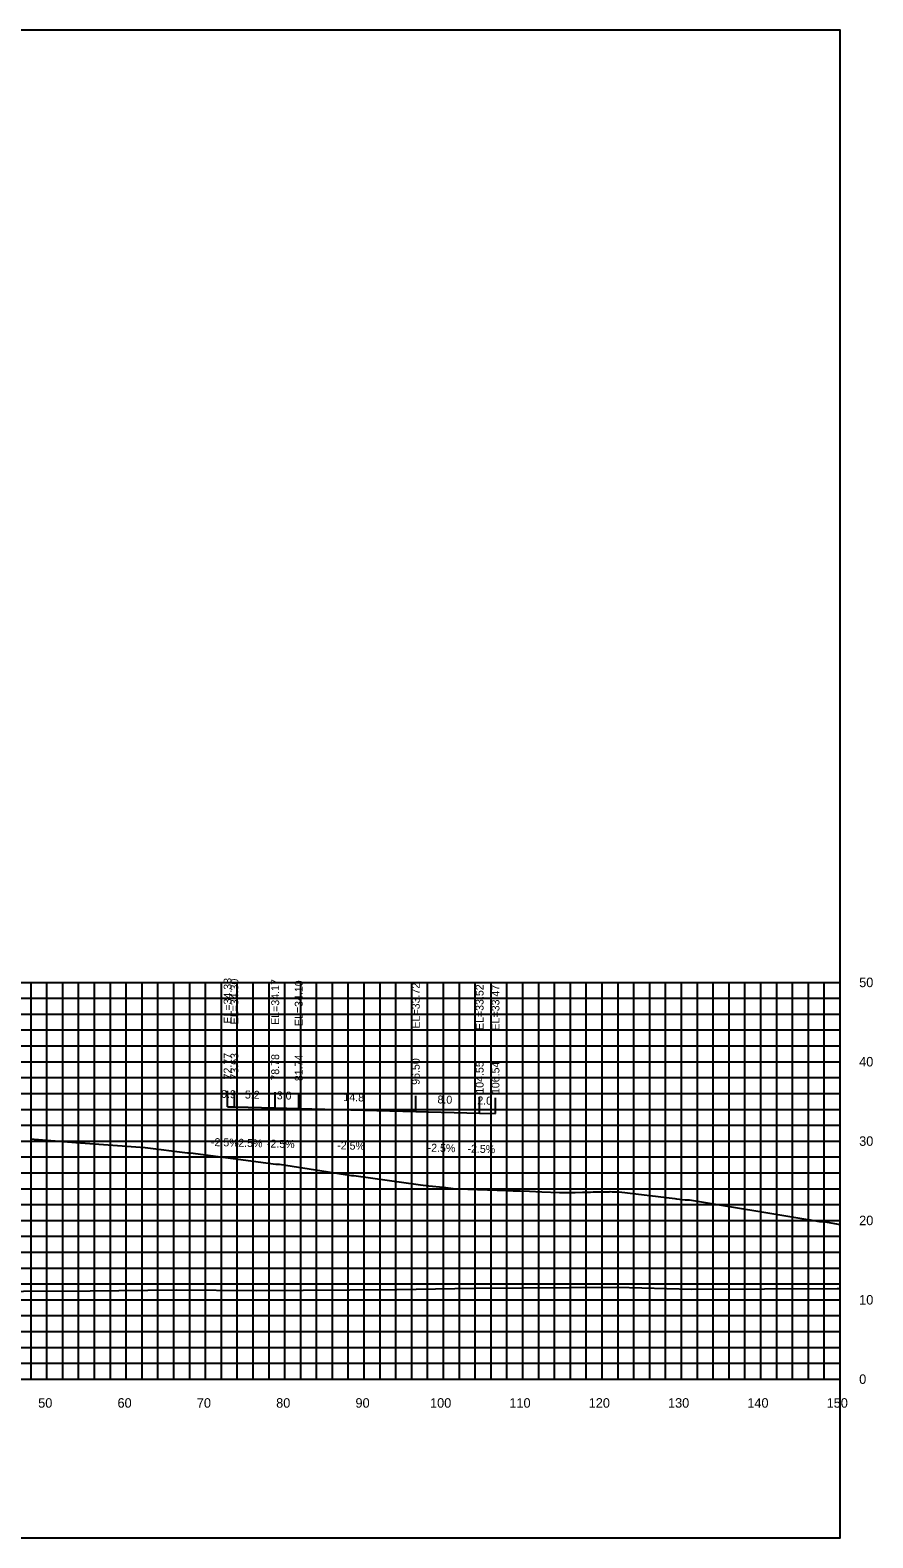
# Model space of a CAD drawing. Extents: x 1800880 to 1818864, y 245271 to 250560.
# Drawn here: x 1808241 to 1808347.2, y 247229.2 to 247419.2 of the extents above; entities that cross this region are included whole.
import ezdxf

# ---------------------------------------------------------------- set-up
doc = ezdxf.new("R2010")
doc.units = 0
for name, color, linetype in [('33', 7, 'Continuous'), ('ANNO-TXT', 7, 'Continuous'), ('CL-CNST', 7, 'Continuous'), ('DESIGN - DRAINAGE - Bridges', 7, 'Continuous'), ('Level 37', 7, 'Continuous'), ('Level 46', 7, 'Continuous'), ('Level 62', 7, 'Continuous'), ('SHT-BDR', 7, 'Continuous')]:
    doc.layers.add(name, color=color, linetype=linetype)

msp = doc.modelspace()

# ---------------------------------------------------------------- linework, layer by layer
at = {"layer": 'CL-CNST'}
msp.add_lwpolyline([(1808240.95, 247279.52), (1808246.71, 247279.07), (1808255.46, 247278.4), (1808260.81, 247277.76), (1808261.2, 247277.75), (1808271.94, 247276.31), (1808272.14, 247276.31), (1808272.4, 247276.31), (1808281.46, 247274.89), (1808281.79, 247274.88), (1808290.19, 247273.72), (1808291.23, 247273.61), (1808293.02, 247273.41), (1808294.63, 247273.23), (1808294.67, 247273.23), (1808294.73, 247273.23), (1808294.8, 247273.23), (1808294.85, 247273.22), (1808294.9, 247273.22), (1808294.9, 247273.22), (1808301.12, 247273), (1808301.84, 247272.97), (1808302.74, 247272.94), (1808303.91, 247272.9), (1808305.49, 247272.84), (1808307.71, 247272.76), (1808308.74, 247272.73), (1808309.68, 247272.75), (1808310.62, 247272.78), (1808311.22, 247272.8), (1808311.63, 247272.81), (1808311.94, 247272.82), (1808311.96, 247272.82), (1808312.2, 247272.83), (1808312.39, 247272.84), (1808312.54, 247272.84), (1808313.98, 247272.82), (1808314.09, 247272.87), (1808314.36, 247272.84), (1808314.67, 247272.84), (1808314.74, 247272.84), (1808314.98, 247272.84), (1808315.22, 247272.84), (1808322.23, 247272), (1808322.47, 247271.97), (1808323.54, 247271.84), (1808324.08, 247271.83), (1808324.1, 247271.83), (1808339, 247269.36), (1808339.07, 247269.34), (1808340.46, 247269.1), (1808340.92, 247269.09), (1808340.99, 247269.09), (1808343.08, 247268.72)], dxfattribs=at)
at = {"layer": 'DESIGN - DRAINAGE - Bridges'}
for p, q in [((1808343.08, 247249.23), (1808343.08, 247299.23)), ((1808343.14, 247299.23), (1808343.08, 247299.23)), ((1808343.14, 247289.23), (1808343.08, 247289.23)), ((1808343.14, 247279.23), (1808343.08, 247279.23)), ((1808343.14, 247269.23), (1808343.08, 247269.23)), ((1808343.14, 247259.23), (1808343.08, 247259.23)), ((1808043.08, 247249.23), (1808343.08, 247249.23)), ((1808243.08, 247249.17), (1808243.08, 247249.23)), ((1808253.08, 247249.17), (1808253.08, 247249.23)), ((1808263.08, 247249.17), (1808263.08, 247249.23)), ((1808273.08, 247249.17), (1808273.08, 247249.23)), ((1808283.08, 247249.17), (1808283.08, 247249.23)), ((1808293.08, 247249.17), (1808293.08, 247249.23)), ((1808303.08, 247249.17), (1808303.08, 247249.23)), ((1808313.08, 247249.17), (1808313.08, 247249.23)), ((1808323.08, 247249.17), (1808323.08, 247249.23)), ((1808333.08, 247249.17), (1808333.08, 247249.23)), ((1808343.08, 247249.17), (1808343.08, 247249.23)), ((1808343.14, 247249.23), (1808343.08, 247249.23))]:
    msp.add_line(p, q, dxfattribs=at)
at = {"layer": 'Level 37'}
for p, q in [((1808265.86, 247283.56), (1808265.86, 247285.56)), ((1808266.71, 247283.53), (1808266.71, 247285.53)), ((1808271.86, 247283.4), (1808271.86, 247285.4)), ((1808274.83, 247283.33), (1808274.83, 247285.33)), ((1808289.58, 247282.95), (1808289.58, 247284.95)), ((1808297.63, 247282.75), (1808297.63, 247284.75)), ((1808299.63, 247282.7), (1808299.63, 247284.7))]:
    msp.add_line(p, q, dxfattribs=at)
msp.add_lwpolyline([(1808043.08, 247229.23), (1808343.08, 247229.23), (1808343.08, 247419.23), (1808043.08, 247419.23)], close=True, dxfattribs=at)
at = {"layer": 'Level 46'}
for p, q in [((1808043.08, 247299.23), (1808343.08, 247299.23)), ((1808241.08, 247249.23), (1808241.08, 247299.23)), ((1808243.08, 247249.23), (1808243.08, 247299.23)), ((1808245.08, 247249.23), (1808245.08, 247299.23)), ((1808247.08, 247249.23), (1808247.08, 247299.23)), ((1808249.08, 247249.23), (1808249.08, 247299.23)), ((1808251.08, 247249.23), (1808251.08, 247299.23)), ((1808253.08, 247249.23), (1808253.08, 247299.23)), ((1808255.08, 247249.23), (1808255.08, 247299.23)), ((1808257.08, 247249.23), (1808257.08, 247299.23)), ((1808259.08, 247249.23), (1808259.08, 247299.23)), ((1808261.08, 247249.23), (1808261.08, 247299.23)), ((1808263.08, 247249.23), (1808263.08, 247299.23)), ((1808265.08, 247249.23), (1808265.08, 247299.23)), ((1808267.08, 247249.23), (1808267.08, 247299.23)), ((1808269.08, 247249.23), (1808269.08, 247299.23)), ((1808271.08, 247249.23), (1808271.08, 247299.23)), ((1808273.08, 247249.23), (1808273.08, 247299.23)), ((1808275.08, 247249.23), (1808275.08, 247299.23)), ((1808277.08, 247249.23), (1808277.08, 247299.23)), ((1808279.08, 247249.23), (1808279.08, 247299.23)), ((1808281.08, 247249.23), (1808281.08, 247299.23)), ((1808283.08, 247249.23), (1808283.08, 247299.23)), ((1808285.08, 247249.23), (1808285.08, 247299.23)), ((1808287.08, 247249.23), (1808287.08, 247299.23)), ((1808289.08, 247249.23), (1808289.08, 247299.23)), ((1808291.08, 247249.23), (1808291.08, 247299.23)), ((1808293.08, 247249.23), (1808293.08, 247299.23)), ((1808295.08, 247249.23), (1808295.08, 247299.23)), ((1808297.08, 247249.23), (1808297.08, 247299.23)), ((1808299.08, 247249.23), (1808299.08, 247299.23)), ((1808301.08, 247249.23), (1808301.08, 247299.23)), ((1808303.08, 247249.23), (1808303.08, 247299.23)), ((1808305.08, 247249.23), (1808305.08, 247299.23)), ((1808307.08, 247249.23), (1808307.08, 247299.23)), ((1808309.08, 247249.23), (1808309.08, 247299.23)), ((1808311.08, 247249.23), (1808311.08, 247299.23)), ((1808313.08, 247249.23), (1808313.08, 247299.23)), ((1808315.08, 247249.23), (1808315.08, 247299.23)), ((1808317.08, 247249.23), (1808317.08, 247299.23)), ((1808319.08, 247249.23), (1808319.08, 247299.23)), ((1808321.08, 247249.23), (1808321.08, 247299.23)), ((1808323.08, 247249.23), (1808323.08, 247299.23)), ((1808325.08, 247249.23), (1808325.08, 247299.23)), ((1808327.08, 247249.23), (1808327.08, 247299.23)), ((1808329.08, 247249.23), (1808329.08, 247299.23)), ((1808331.08, 247249.23), (1808331.08, 247299.23)), ((1808333.08, 247249.23), (1808333.08, 247299.23)), ((1808335.08, 247249.23), (1808335.08, 247299.23)), ((1808337.08, 247249.23), (1808337.08, 247299.23)), ((1808339.08, 247249.23), (1808339.08, 247299.23)), ((1808341.08, 247249.23), (1808341.08, 247299.23)), ((1808343.08, 247249.23), (1808343.08, 247299.23)), ((1808043.08, 247297.23), (1808343.08, 247297.23)), ((1808043.08, 247295.23), (1808343.08, 247295.23)), ((1808043.08, 247293.23), (1808343.08, 247293.23)), ((1808043.08, 247291.23), (1808343.08, 247291.23)), ((1808043.08, 247289.23), (1808343.08, 247289.23)), ((1808043.08, 247287.23), (1808343.08, 247287.23)), ((1808043.08, 247285.23), (1808343.08, 247285.23)), ((1808043.08, 247283.23), (1808343.08, 247283.23)), ((1808043.08, 247281.23), (1808343.08, 247281.23)), ((1808043.08, 247279.23), (1808343.08, 247279.23)), ((1808043.08, 247277.23), (1808343.08, 247277.23)), ((1808043.08, 247275.23), (1808343.08, 247275.23)), ((1808043.08, 247273.23), (1808343.08, 247273.23)), ((1808043.08, 247271.23), (1808343.08, 247271.23)), ((1808043.08, 247269.23), (1808343.08, 247269.23)), ((1808043.08, 247267.23), (1808343.08, 247267.23)), ((1808043.08, 247265.23), (1808343.08, 247265.23)), ((1808043.08, 247263.23), (1808343.08, 247263.23)), ((1808043.08, 247261.23), (1808343.08, 247261.23)), ((1808043.08, 247259.23), (1808343.08, 247259.23)), ((1808043.08, 247257.23), (1808343.08, 247257.23)), ((1808043.08, 247255.23), (1808343.08, 247255.23)), ((1808043.08, 247253.23), (1808343.08, 247253.23)), ((1808043.08, 247251.23), (1808343.08, 247251.23)), ((1808043.08, 247249.23), (1808343.08, 247249.23))]:
    msp.add_line(p, q, dxfattribs=at)
at = {"layer": 'Level 62'}
for points in [[(1808265.86, 247283.56), (1808266.71, 247283.53), (1808271.86, 247283.4), (1808274.83, 247283.33), (1808289.58, 247282.95), (1808297.63, 247282.75), (1808299.63, 247282.7)], [(1808043.08, 247260.92), (1808065.13, 247260.72), (1808070.67, 247260.71), (1808092.89, 247260.57), (1808101.2, 247260.56), (1808120.65, 247260.43), (1808131.26, 247260.44), (1808148.4, 247260.32), (1808160.95, 247260.36), (1808176.16, 247260.32), (1808190.35, 247260.38), (1808203.91, 247260.4), (1808219.53, 247260.49), (1808231.67, 247260.27), (1808248.53, 247260.37), (1808259.42, 247260.49), (1808269.46, 247260.42), (1808287.18, 247260.53), (1808296.94, 247260.7), (1808314.93, 247260.8), (1808324.38, 247260.55), (1808342.69, 247260.67), (1808343.08, 247260.65)]]:
    msp.add_lwpolyline(points, dxfattribs=at)

# ---------------------------------------------------------------- texts
for s, p in [('50', (1808241.98, 247245.63)), ('60', (1808251.98, 247245.63)), ('70', (1808261.98, 247245.63)), ('80', (1808271.98, 247245.63)), ('90', (1808281.98, 247245.63)), ('100', (1808291.38, 247245.63)), ('110', (1808301.38, 247245.63)), ('120', (1808311.38, 247245.63)), ('130', (1808321.38, 247245.63)), ('140', (1808331.38, 247245.63)), ('150', (1808341.38, 247245.63))]:
    msp.add_text(s, height=1.2).set_placement(p)
at = {"layer": '33'}
for s, p in [('50', (1808345.48, 247298.63)), ('40', (1808345.48, 247288.63)), ('30', (1808345.48, 247278.63)), ('20', (1808345.48, 247268.63)), ('10', (1808345.48, 247258.63)), ('0', (1808345.48, 247248.63))]:
    msp.add_text(s, height=1.2, dxfattribs=at).set_placement(p)
at = {"layer": 'ANNO-TXT'}
for s, p in [('0.9', (1808265.03, 247284.68)), ('5.2', (1808268.03, 247284.6)), ('3.0', (1808272.05, 247284.5)), ('14.8', (1808280.45, 247284.28)), ('8.0', (1808292.31, 247283.98)), ('2.0', (1808297.33, 247283.86)), ('-2.5%', (1808263.75, 247278.61)), ('-2.5%', (1808266.75, 247278.53)), ('-2.5%', (1808270.81, 247278.43)), ('-2.5%', (1808279.67, 247278.2)), ('-2.5%', (1808291.07, 247277.91)), ('-2.5%', (1808296.09, 247277.79))]:
    msp.add_text(s, height=1, rotation=358.543, dxfattribs=at).set_placement(p)
at = {"layer": 'SHT-BDR'}
for s, p in [('EL=34.33', (1808266.36, 247294.03)), ('EL=34.30', (1808267.21, 247293.93)), ('EL=34.17', (1808272.36, 247293.88)), ('EL=34.10', (1808275.33, 247293.72)), ('EL=33.72', (1808290.08, 247293.42)), ('EL=33.52', (1808298.13, 247293.22)), ('EL=33.47', (1808300.13, 247293.17)), ('72.77', (1808266.36, 247287)), ('73.63', (1808267.21, 247286.98)), ('78.78', (1808272.36, 247286.85)), ('81.74', (1808275.33, 247286.78)), ('96.50', (1808290.08, 247286.32)), ('104.55', (1808298.13, 247285.2)), ('106.54', (1808300.13, 247285.15))]:
    msp.add_text(s, height=1, rotation=90, dxfattribs=at).set_placement(p)

doc.saveas('drawing.dxf')
